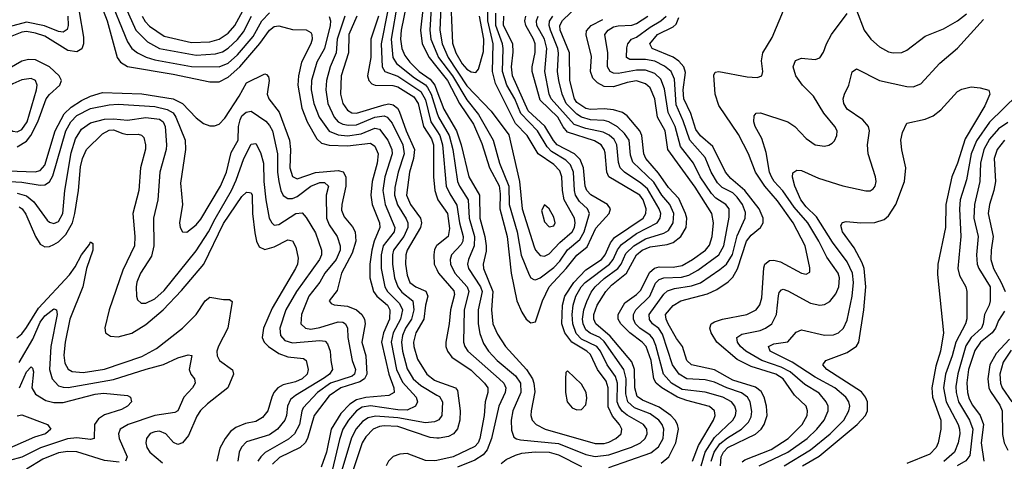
# Model space of a CAD drawing. Header units: inches. Extents: x 990535 to 1117859, y 769386 to 892122.
# Tile 452 of 656: x 1058180 to 1062475, y 813670 to 815595. Entities that reach past the tile are written whole.
import ezdxf

# ---------------------------------------------------------------- set-up
doc = ezdxf.new("R2010")
doc.units = ezdxf.units.IN
doc.header["$MEASUREMENT"] = 0
doc.layers.add('B0851', color=7, linetype='Continuous')
doc.layers.add('B0861', color=7, linetype='Continuous')

msp = doc.modelspace()

# ---------------------------------------------------------------- linework, layer by layer
at = {"layer": 'B0851', "color": 5}
for points, elevation in [([(1060000, 815806.5), (1059988.8, 815770), (1059976.2, 815670), (1059969.6, 815550), (1059974.1, 815510), (1060000, 815448.3)], 2940), ([(1058485.5, 815790), (1058561.4, 815590), (1058605.5, 815430), (1058619.6, 815410), (1058650.9, 815390.9), (1058850, 815358), (1059010, 815324.2), (1059050, 815324.2), (1059090, 815345), (1059141.1, 815390), (1059228.4, 815491.6), (1059269.9, 815550), (1059290, 815564.9), (1059310, 815568.8), (1059370, 815552.1), (1059430, 815551.3), (1059450, 815539), (1059454.9, 815530), (1059455.7, 815510), (1059450.1, 815490), (1059409.4, 815410), (1059396.4, 815350), (1059393.2, 815310), (1059410.9, 815210), (1059434.1, 815150), (1059475.8, 815075.8), (1059497.2, 815057.2), (1059530, 815048.3), (1059610, 815045.9), (1059710, 815057), (1059730, 815044.5), (1059743.6, 815010), (1059739.6, 814970), (1059717.9, 814890), (1059712.2, 814830), (1059717.1, 814790), (1059749.8, 814710), (1059751.2, 814690), (1059726, 814630), (1059715.7, 814590), (1059707.6, 814530), (1059707.1, 814470), (1059723.7, 814410), (1059737.6, 814390), (1059784, 814350), (1059794.5, 814330), (1059793.8, 814290), (1059767.3, 814230), (1059758.1, 814190), (1059790.2, 814050), (1059812.3, 813990), (1059813.8, 813970), (1059790, 813956.4), (1059690, 813948.4), (1059650, 813938.5), (1059620.4, 813919.6), (1059581.1, 813878.9), (1059538.7, 813810), (1059518.9, 813710), (1059495.6, 813644.4)], 2720), ([(1059952.6, 815770), (1059929.2, 815550), (1059935.6, 815490), (1059966.2, 815430), (1060000, 815387.9)], 2920), ([(1058564.9, 815710), (1058650, 815498.3), (1058670, 815470.1), (1058693.9, 815450), (1058731.6, 815431.6), (1058770, 815419.8), (1058930, 815391.8), (1059050, 815389.8), (1059090, 815405.9), (1059130, 815442.2), (1059198.4, 815521.6), (1059237.2, 815590), (1059270, 815625.4)], 2740), ([(1058615.7, 815710), (1058687.2, 815550), (1058738.2, 815498.2), (1058790, 815469.8), (1058950, 815441), (1059034.3, 815445.7), (1059064.5, 815455.5), (1059090, 815471), (1059130, 815509.4), (1059157.1, 815542.9), (1059191.7, 815610)], 2760), ([(1058714.2, 815610), (1058727, 815587), (1058746.5, 815566.5), (1058810, 815522.9), (1058930, 815495.3), (1059010, 815498.7), (1059050, 815510.1), (1059090, 815537.1), (1059118.1, 815570), (1059161.7, 815650)], 2780), ([(1059828.5, 815670), (1059800, 815510), (1059807.6, 815430), (1059824.2, 815404.2), (1059902.4, 815342.4), (1059950, 815311.9), (1059959.7, 815299.7), (1059974.8, 815270), (1060000, 815190.1)], 2860), ([(1059869.2, 815670), (1059844.4, 815550), (1059841.3, 815510), (1059846.7, 815470), (1059859.5, 815439.5), (1059882.5, 815410), (1059922.9, 815370), (1059970, 815336.2), (1059990.4, 815310), (1060000, 815284.6)], 2880), ([(1058389.8, 815610.2), (1058391.9, 815570), (1058387.1, 815552.9), (1058370, 815541.3), (1058350, 815544.1), (1058288.3, 815568.3), (1058210, 815584.8), (1058090, 815552.5)], 2660), ([(1058440.5, 815630), (1058458.8, 815518.8), (1058459.4, 815490), (1058451.5, 815468.5), (1058430, 815454.7), (1058390, 815460.6), (1058290, 815523.4), (1058250, 815536.9), (1058210, 815543.4), (1058190, 815540.7), (1058110, 815508.9)], 2680), ([(1059529.6, 815609.6), (1059535.9, 815590), (1059534.3, 815570), (1059510.3, 815470), (1059476.7, 815410), (1059453.7, 815330), (1059451, 815290), (1059462.7, 815230), (1059486.6, 815170), (1059530, 815109.7), (1059570, 815093.3), (1059610, 815089), (1059670, 815097.8), (1059730, 815122.6), (1059750, 815118.4), (1059785.8, 815070), (1059804, 815030), (1059804.6, 815010), (1059773.2, 814910), (1059763.9, 814850), (1059775.1, 814790), (1059816, 814690), (1059813.9, 814670), (1059765.8, 814610), (1059756.4, 814570), (1059756.6, 814510), (1059772.6, 814430), (1059784.3, 814410), (1059837.4, 814357.4), (1059849.8, 814330), (1059841.6, 814290), (1059808.8, 814230), (1059800.5, 814190), (1059824, 814070), (1059850, 814015.6), (1059909.6, 813950), (1059915.1, 813930), (1059906, 813910), (1059870, 813893.3), (1059830, 813894.5), (1059710, 813912.4), (1059674.3, 813905.7), (1059648.8, 813890), (1059613.9, 813850), (1059589.8, 813810), (1059574.8, 813765.2), (1059542.8, 813630)], 2740), ([(1059597.9, 815610), (1059565.6, 815510), (1059561, 815450), (1059534.8, 815390), (1059518.7, 815330), (1059516.3, 815290), (1059523.9, 815230), (1059551.9, 815170), (1059569.6, 815149.6), (1059590, 815139.3), (1059615.1, 815135.1), (1059650, 815137.5), (1059730, 815170.7), (1059770, 815175.9), (1059783, 815170), (1059804.5, 815144.5), (1059850.9, 815050), (1059857.4, 815010), (1059830.8, 814930), (1059817, 814863), (1059815.6, 814830), (1059828.8, 814788.8), (1059866.7, 814726.7), (1059873.1, 814710), (1059873.3, 814690), (1059855.7, 814650), (1059811.2, 814590), (1059806.2, 814570), (1059806.3, 814530), (1059815.7, 814470), (1059829.2, 814430), (1059847.1, 814407.1), (1059894.5, 814370), (1059900, 814330), (1059889.8, 814290), (1059863.5, 814250), (1059850, 814219), (1059845.4, 814190), (1059849.4, 814150), (1059870, 814072.9), (1059896.1, 814030), (1059930, 814000.7), (1060000, 813958.9)], 2760), ([(1059650.9, 815610), (1059616.3, 815530), (1059614.2, 815450), (1059581.8, 815350), (1059579.3, 815270), (1059589.4, 815230), (1059610, 815200.8), (1059629.6, 815189.6), (1059650, 815187.6), (1059770, 815223.6), (1059790, 815228.1), (1059810, 815224.6), (1059828.3, 815210), (1059836, 815196), (1059865.5, 815110), (1059901.9, 815030), (1059898.1, 814990), (1059880.8, 814930), (1059867.7, 814830), (1059885.1, 814790), (1059928.5, 814730), (1059933.2, 814710), (1059928.3, 814690), (1059869.8, 814590), (1059864.4, 814570), (1059863.6, 814530), (1059870, 814481.5), (1059882.6, 814450), (1059908.4, 814430), (1059951.3, 814411.3), (1059961, 814390), (1059950.3, 814350), (1059942.8, 814290), (1059908.8, 814230), (1059898.2, 814190), (1059898.8, 814170), (1059914.8, 814114.8), (1059955.5, 814050), (1059990, 814023.7), (1060000, 814020)], 2780), ([(1059744.8, 815610), (1059712.4, 815510), (1059712.1, 815430), (1059697.9, 815350), (1059703.1, 815330), (1059716.2, 815316.2), (1059730.4, 815310.4), (1059808.5, 815308.5), (1059830, 815302.6), (1059898.8, 815258.8), (1059917.8, 815230), (1059941.3, 815130), (1059976.2, 815076.2), (1059984.7, 815050), (1059984.9, 814910), (1059990.9, 814850), (1060000, 814823.2)], 2820), ([(1059784.2, 815630), (1059756.3, 815490), (1059760.7, 815390), (1059772.6, 815370), (1059830, 815348.4), (1059930, 815281.9), (1059950, 815246.4), (1059974.3, 815150), (1060000, 815110.5)], 2840), ([(1058170, 815040.5), (1058210, 815066), (1058229.2, 815090), (1058260.3, 815150), (1058296.3, 815250), (1058310.5, 815269.5), (1058356.1, 815310), (1058362.8, 815330), (1058352.5, 815350), (1058310, 815389.4), (1058250, 815419.5), (1058218.4, 815421.6), (1058190, 815414.9), (1058059.8, 815340.2)], 2720), ([(1058130, 814936.5), (1058248.3, 814931.7), (1058270, 814937.4), (1058290, 814961.1), (1058334.8, 815110), (1058374.6, 815185.4), (1058405.5, 815214.5), (1058450, 815242.2), (1058490, 815262.1), (1058542.2, 815277.8), (1058712.5, 815272.5), (1058850, 815250.8), (1058890.1, 815230.1), (1058950, 815166.7), (1058982.1, 815142.1), (1059010, 815132.2), (1059030, 815131.9), (1059050, 815140.1), (1059074.5, 815165.5), (1059138, 815262), (1059170, 815319.8), (1059250, 815358.7), (1059256.3, 815356.3), (1059266.3, 815346.3), (1059269.1, 815330), (1059260.1, 815270), (1059266.6, 815250), (1059311.8, 815191.8), (1059356.6, 815070), (1059361.3, 815030), (1059358.7, 814950), (1059370, 814911.1), (1059390, 814901.3), (1059470.5, 814929.5), (1059570, 814937.9), (1059591.9, 814931.9), (1059603, 814910), (1059603.5, 814870), (1059585.1, 814790), (1059584.6, 814764.6), (1059595.7, 814735.7), (1059631.7, 814691.7), (1059643, 814670), (1059647.2, 814630), (1059630, 814577.1), (1059584.4, 814490), (1059565, 814415), (1059530.4, 814370), (1059538.4, 814358.4), (1059552.6, 814352.6), (1059610, 814345.9), (1059649.4, 814330), (1059672.7, 814310), (1059684.1, 814290), (1059686.9, 814270), (1059672.5, 814190), (1059689.5, 814130), (1059694.9, 814050), (1059683.9, 814030), (1059663.2, 814016.8), (1059580.6, 813990), (1059530, 813955.3), (1059465.3, 813870), (1059435.6, 813770), (1059425.6, 813750), (1059403.1, 813730), (1059313.9, 813686.1), (1059282.8, 813657.2)], 2680), ([(1058110, 814890.6), (1058190, 814887.5), (1058270, 814873.8), (1058290, 814874.8), (1058310, 814887.8), (1058325.4, 814914.6), (1058381.1, 815110), (1058403.6, 815150), (1058430, 815177), (1058490, 815208.3), (1058570, 815224.1), (1058610, 815226.9), (1058770, 815216.7), (1058824, 815204), (1058849.3, 815189.3), (1058861.2, 815170), (1058901.5, 815070), (1058903.6, 815030), (1058882.2, 814882.2), (1058890.1, 814790), (1058878, 814710), (1058880.2, 814690), (1058890, 814670.4), (1058910, 814669.2), (1058950, 814700.7), (1058970, 814725), (1059056.2, 814870), (1059083, 814930), (1059103.5, 815016.5), (1059132.9, 815070), (1059135.1, 815130), (1059141.7, 815158.3), (1059150, 815175.8), (1059168.4, 815191.6), (1059190, 815196), (1059253.4, 815153.4), (1059270, 815134.5), (1059282.8, 815110), (1059305.1, 815010), (1059305.1, 814930), (1059310.8, 814890), (1059318.7, 814850), (1059328.9, 814828.9), (1059350, 814815.1), (1059370, 814815.2), (1059390, 814825.1), (1059450, 814869.8), (1059490, 814885.4), (1059510, 814885.1), (1059526.7, 814870), (1059516.5, 814830), (1059518.6, 814730), (1059530, 814700.8), (1059565.1, 814650), (1059578.4, 814610), (1059578.1, 814590), (1059561.4, 814550), (1059511.2, 814490), (1059489.3, 814450.7), (1059441.8, 814390), (1059410.1, 814310), (1059407.3, 814270), (1059427.2, 814250), (1059450, 814246.7), (1059490, 814253.3), (1059570, 814278.1), (1059590, 814276.5), (1059600.9, 814270), (1059610.5, 814250), (1059611.1, 814210), (1059630.1, 814110), (1059644.8, 814070), (1059641.1, 814050), (1059630, 814040.9), (1059535.3, 814010), (1059479.9, 813970), (1059417.4, 813902.6), (1059410.8, 813889.2), (1059400.3, 813830), (1059378.7, 813790), (1059352.7, 813767.3), (1059251.7, 813708.3), (1059231.5, 813690), (1059219.7, 813670)], 2660), ([(1058170, 814838.9), (1058210, 814827.8), (1058241.6, 814801.6), (1058300.9, 814720.9), (1058310, 814712.4), (1058330, 814706.4), (1058350, 814715.8), (1058369.1, 814750), (1058377, 814850), (1058404.7, 815015.3), (1058423.9, 815076.1), (1058450, 815118.1), (1058490, 815145.1), (1058550, 815160.8), (1058590, 815163.2), (1058650, 815157.5), (1058730, 815168.1), (1058790, 815161.1), (1058806.3, 815150), (1058815.4, 815130), (1058821.3, 815050), (1058819.9, 815030), (1058791.9, 814930), (1058783.1, 814810), (1058764.4, 814730), (1058765.8, 814610), (1058755.4, 814564.6), (1058707.7, 814490), (1058691.6, 814451.6), (1058687.9, 814430), (1058689.6, 814389.6), (1058694.4, 814374.4), (1058710, 814359.7), (1058730, 814359.2), (1058770, 814378.1), (1058810, 814415.1), (1058950, 814587.3), (1059004.6, 814670), (1059032.7, 814727.3), (1059104.6, 814850), (1059124.9, 814895.1), (1059157.8, 814990), (1059190, 815052.6), (1059210, 815056.1), (1059230, 815016.8), (1059243.7, 814970), (1059245.3, 814890), (1059253.4, 814810), (1059269.2, 814730), (1059280.2, 814710), (1059290, 814699.7), (1059310, 814702.1), (1059385.1, 814750), (1059412.8, 814752.8), (1059430, 814732.7), (1059470, 814665.4), (1059496.8, 814590), (1059497.2, 814570), (1059487.5, 814550), (1059387.8, 814410), (1059341.8, 814330), (1059315.1, 814250), (1059318, 814218), (1059337.2, 814197.2), (1059370, 814187.2), (1059490, 814196), (1059513.1, 814193.1), (1059522.6, 814182.6), (1059535, 814150), (1059536.8, 814110), (1059544.8, 814070), (1059531, 814050), (1059510, 814034.6), (1059382.8, 813957.2), (1059361.2, 813938.8), (1059348.9, 813911.1), (1059344, 813870), (1059337, 813850), (1059305.2, 813810), (1059270, 813785.8), (1059170, 813755), (1059147.9, 813732.1), (1059137.7, 813710), (1059132.4, 813670)], 2640), ([(1058178.8, 814778.8), (1058190.6, 814770.6), (1058207.8, 814747.8), (1058250.1, 814650.1), (1058270, 814616.3), (1058290, 814604.6), (1058310, 814606), (1058330, 814614.5), (1058350, 814627.4), (1058381.4, 814658.6), (1058410.2, 814710), (1058421, 814750), (1058436.4, 814850), (1058445.6, 814954.4), (1058454.3, 814990), (1058471.7, 815030), (1058542.1, 815097.9), (1058570, 815113.7), (1058590, 815115.3), (1058630, 815098.7), (1058650, 815095.4), (1058696.8, 815096.8), (1058712.3, 815092.3), (1058721.2, 815081.2), (1058729.6, 815050), (1058729, 815031), (1058707.9, 814950), (1058699.6, 814850), (1058674, 814750), (1058682.6, 814650), (1058681, 814610), (1058630, 814503.1), (1058570.6, 814330), (1058552, 814252), (1058555.2, 814230), (1058576, 814216), (1058610, 814212.2), (1058670, 814229), (1058730, 814266.6), (1058806.5, 814330), (1058885.7, 814414.3), (1058984, 814530), (1059070, 814707), (1059150, 814825.1), (1059170, 814843.7), (1059182.3, 814842.3), (1059190, 814840.2), (1059193.8, 814830), (1059195.8, 814750), (1059206.5, 814666.5), (1059212.9, 814630), (1059224.8, 814604.8), (1059250, 814593.4), (1059290, 814605.7), (1059350, 814635.3), (1059370, 814630.9), (1059384.2, 814604.2), (1059395.5, 814555.5), (1059391.7, 814530), (1059382.8, 814510), (1059282.2, 814337.8), (1059243.2, 814250), (1059238.4, 814210), (1059246.7, 814190), (1059266.2, 814170), (1059310, 814139.6), (1059350, 814125.6), (1059418.7, 814118.7), (1059429.6, 814109.6), (1059438, 814070), (1059434, 814050), (1059412.8, 814030), (1059382.9, 814017.1), (1059330, 814003.6), (1059306, 813990), (1059289.3, 813970), (1059280.1, 813950), (1059263.4, 813890), (1059239.5, 813860.5), (1059210, 813843.3), (1059165.6, 813834.4), (1059123, 813817), (1059100.5, 813799.5), (1059077, 813770), (1059053.2, 813726.8), (1059039.6, 813670)], 2620), ([(1058168.6, 814208.6), (1058190, 814225.5), (1058210, 814252.7), (1058261.9, 814338.1), (1058397.4, 814482.6), (1058422.4, 814517.6), (1058450, 814570.7), (1058485.1, 814614.9), (1058490, 814627.4), (1058499, 814619), (1058499.6, 814590), (1058471.6, 814510), (1058456.3, 814430), (1058399.5, 814290), (1058378.3, 814190), (1058373.4, 814133.4), (1058377.3, 814097.3), (1058392.1, 814072.1), (1058410, 814060.9), (1058456.7, 814056.7), (1058550, 814071.7), (1058713.1, 814126.9), (1058777.6, 814162.4), (1058890, 814251), (1058950.4, 814310), (1058990, 814370.1), (1059010, 814386.2), (1059070, 814375), (1059095.3, 814375.3), (1059107.2, 814367.2), (1059088.4, 814250), (1059047.3, 814172.7), (1059040.3, 814150), (1059041.7, 814130), (1059052.1, 814110), (1059108.3, 814068.3), (1059113.2, 814050), (1059088.4, 813990), (1058999.1, 813920.9), (1058968.4, 813891.6), (1058952.8, 813867.2), (1058917.1, 813782.9), (1058890, 813749.9), (1058870, 813743.2), (1058851.6, 813751.6), (1058817.5, 813790), (1058790, 813801.1), (1058770, 813799.2), (1058750, 813790.9), (1058733, 813770), (1058730.1, 813750), (1058735.1, 813730), (1058748.4, 813710), (1058804, 813664)], 2580), ([(1060000, 814611.1), (1059998.6, 814610), (1059990, 814593.8), (1059986, 814570), (1059988.7, 814530), (1060000, 814505.9)], 2820), ([(1058178.7, 814101.3), (1058237.9, 814202.1), (1058270, 814276), (1058290, 814304.6), (1058330, 814335), (1058340.8, 814330), (1058343.9, 814310), (1058316.5, 814170), (1058310.4, 814070.4), (1058322.8, 814030), (1058350, 813999.1), (1058370, 813992.7), (1058392.2, 813992.2), (1058590, 814026.6), (1058732.3, 814072.3), (1058808.3, 814091.7), (1058870, 814121), (1058914.7, 814134.7), (1058931, 814131), (1058919, 814070), (1058926.2, 814050), (1058942.8, 814030), (1058945.4, 814010), (1058933.5, 813990), (1058896.6, 813950), (1058870.1, 813890), (1058857.7, 813882.3), (1058770, 813869.3), (1058654.2, 813830), (1058618.3, 813810), (1058610.8, 813789.2), (1058614.4, 813770), (1058649.4, 813690), (1058642.6, 813670)], 2560), ([(1058179.6, 813990), (1058210, 814059.8), (1058230, 814081.8), (1058236.8, 814076.8), (1058240.4, 814060.4), (1058234, 813990), (1058250, 813962.9), (1058295.1, 813935.1), (1058330, 813926.8), (1058370, 813926.2), (1058510, 813962.4), (1058546.5, 813966.5), (1058650, 813956.5), (1058663.8, 813950), (1058668.7, 813930), (1058650.2, 813910), (1058624.4, 813895.6), (1058550, 813872.1), (1058524.3, 813855.7), (1058506.9, 813830), (1058505.3, 813770), (1058490, 813765.2), (1058430, 813772.2), (1058388.3, 813768.3), (1058271, 813729), (1058190, 813688.7), (1058080.6, 813659.4)], 2540), ([(1058170, 813869), (1058190, 813872.1), (1058301.3, 813830), (1058315.9, 813810), (1058293.5, 813790), (1058244.8, 813775.2), (1058110, 813715.8)], 2520), ([(1060000, 813847), (1059990, 813841.7), (1059950, 813837.3), (1059830, 813859.3), (1059732.5, 813867.5), (1059700.1, 813859.9), (1059675.9, 813844.1), (1059648.2, 813811.8), (1059628, 813772), (1059577.3, 813602.7)], 2760), ([(1060000, 813771.5), (1059970, 813774.4), (1059830, 813821.5), (1059770, 813825), (1059750, 813822.3), (1059722.1, 813810), (1059690, 813776.7), (1059674.4, 813750), (1059621, 813590)], 2780), ([(1058613.6, 813666.4), (1058550, 813674.3), (1058430, 813711.4), (1058390, 813712.3), (1058350, 813706.8), (1058280.7, 813679.3), (1058210, 813636.2)], 2560), ([(1060000, 813673.8), (1059990, 813671.6), (1059950, 813673), (1059870, 813704.1), (1059838.4, 813701.6), (1059810, 813690.8), (1059789.2, 813670.8), (1059778.8, 813650)], 2820)]:
    msp.add_lwpolyline(points, dxfattribs=dict(at, elevation=elevation))
at = {"layer": 'B0851', "color": 5, "elevation": 2740}
msp.add_lwpolyline([(1058230, 815338.5), (1058190, 815333), (1058150, 815315.4), (1058110.1, 815290), (1058070, 815254.1), (1058046.2, 815210), (1058043, 815190), (1058050.8, 815170), (1058150, 815108.9), (1058170, 815105.8), (1058190, 815115.9), (1058213.3, 815150), (1058254.1, 815290), (1058256.7, 815310), (1058250, 815329.7)], close=True, dxfattribs=at)
at = {"layer": 'B0861', "color": 5}
for points, elevation in [([(1060022.2, 815750), (1060012.9, 815550), (1060023.1, 815490), (1060048.8, 815430), (1060130, 815307.3), (1060236, 815196), (1060313.2, 815093.2), (1060360.2, 814890), (1060371.3, 814770), (1060424.4, 814604.4), (1060430.1, 814590), (1060450, 814567.3), (1060470, 814564.1), (1060490, 814573.8), (1060536.6, 814623.4), (1060589.9, 814670), (1060599.8, 814690), (1060603.2, 814710), (1060600.3, 814730), (1060555, 814810), (1060547.3, 814850), (1060544.7, 814910), (1060535.9, 814935.9), (1060510, 814963.7), (1060442.4, 815010), (1060393.1, 815090), (1060343.1, 815143.1), (1060256.3, 815316.3), (1060242.2, 815370), (1060245.9, 815490), (1060222.5, 815590), (1060222.6, 815630)], 2960), ([(1060058.3, 815730), (1060067.9, 815492.1), (1060082.2, 815450), (1060110, 815402.4), (1060130, 815380.1), (1060150, 815367.5), (1060170, 815364.8), (1060180.8, 815379.2), (1060203.6, 815456.4), (1060204.4, 815510), (1060185.5, 815610)], 2980), ([(1060977.8, 813662.2), (1061011.8, 813690), (1061042.8, 813750), (1061053.5, 813810), (1061049.9, 813830), (1061039, 813850), (1061019.7, 813870), (1060970, 813906), (1060896, 813936), (1060873.3, 813953.3), (1060862.6, 813990), (1060861.9, 814070), (1060850, 814104.4), (1060755.2, 814215.2), (1060693.4, 814270), (1060685.1, 814290), (1060685, 814310), (1060699.4, 814350), (1060736.1, 814410), (1060761.5, 814438.5), (1060827, 814490), (1060870.5, 814570), (1060895, 814590), (1060930, 814605.4), (1061004.5, 814615.5), (1061030, 814623.8), (1061064.5, 814650), (1061086.6, 814690), (1061089.4, 814730), (1061084.9, 814750), (1061055, 814815), (1061010, 814863), (1060966.2, 814926.2), (1060911.2, 814990), (1060902.3, 815010), (1060894.4, 815090), (1060884.4, 815110), (1060830, 815176.4), (1060810, 815190.7), (1060770, 815201.9), (1060730, 815206.2), (1060670, 815203.9), (1060650, 815207.9), (1060610, 815234.4), (1060600.6, 815250), (1060579.6, 815330), (1060578.5, 815450), (1060538.3, 815550), (1060536.7, 815570), (1060547.9, 815592.1), (1060649.1, 815690.9)], 2820), ([(1061331.7, 813668.3), (1061343.5, 813676.5), (1061457.8, 813722.2), (1061531.6, 813770), (1061593, 813830), (1061615.2, 813870), (1061616.6, 813890), (1061609.9, 813910), (1061559.1, 813959.1), (1061509.9, 814030), (1061478, 814050), (1061370, 814083.1), (1061310, 814113.7), (1061220.6, 814190), (1061196.4, 814230), (1061189.9, 814250.1), (1061196, 814270), (1061210, 814278.7), (1061246.3, 814290), (1061351.3, 814310), (1061393, 814330), (1061408.2, 814351.8), (1061417, 814383), (1061425.9, 814514.1), (1061430.6, 814530), (1061450, 814545.9), (1061470, 814547), (1061499.1, 814539.1), (1061590, 814490.2), (1061610, 814486), (1061625.8, 814494.2), (1061626, 814514), (1061605.8, 814610), (1061554.3, 814710), (1061484.9, 814804.9), (1061430, 814869.3), (1061390.2, 814930), (1061359, 815010), (1061315.2, 815095.2), (1061230, 815220.4), (1061214.3, 815270), (1061207.2, 815352.8), (1061213.3, 815366.7), (1061230, 815369.2), (1061353.5, 815346.5), (1061396.4, 815343.6), (1061417.6, 815350), (1061420.8, 815370), (1061415.5, 815415.5), (1061422.2, 815450), (1061462.3, 815517.7), (1061541.6, 815710)], 2680), ([(1061830, 815637.4), (1061863.2, 815550), (1061892.1, 815510), (1061930, 815476.5), (1061970, 815455.6), (1061990, 815450.2), (1062027.4, 815452.6), (1062050, 815462.2), (1062130, 815523), (1062210, 815555.8), (1062270, 815590.6), (1062310, 815621.1)], 2660), ([(1060000, 815448.3), (1060007.7, 815430), (1060068, 815350), (1060130, 815245.9), (1060181.2, 815181.2), (1060245.6, 815070), (1060273.2, 814970), (1060313.5, 814870), (1060315.2, 814790), (1060349.8, 814670), (1060368.1, 814568.1), (1060402.5, 814482.5), (1060410, 814470.2), (1060423, 814463), (1060430, 814460.9), (1060450, 814470.1), (1060510, 814514.8), (1060536.8, 814543.2), (1060570, 814591.4), (1060622.9, 814637.1), (1060641.9, 814670), (1060666.2, 814750), (1060656.4, 814770), (1060622.2, 814802.2), (1060605.2, 814830), (1060600.2, 814850), (1060596, 814930), (1060582.4, 814962.4), (1060562.7, 814982.7), (1060500.5, 815020.5), (1060480.9, 815040.9), (1060439, 815110), (1060365.8, 815185.8), (1060340.1, 815250), (1060305.4, 815310), (1060285.7, 815370), (1060288.9, 815470), (1060285.7, 815490), (1060256.6, 815570), (1060257, 815623)], 2940), ([(1060000, 815190.1), (1060006.4, 815170), (1060053.9, 815090), (1060069.4, 815030), (1060090.5, 814890.5), (1060098.3, 814870), (1060135.7, 814810), (1060141, 814730), (1060163.5, 814650), (1060162.8, 814610), (1060137.5, 814550), (1060134, 814530), (1060137.4, 814510), (1060190.8, 814430), (1060197.1, 814410), (1060179.8, 814330), (1060180.2, 814270), (1060187.4, 814227.4), (1060203.4, 814183.4), (1060225.4, 814150), (1060263.1, 814110), (1060342.8, 814042.8), (1060364.8, 814010), (1060366.1, 813970), (1060331.9, 813890), (1060323.8, 813850), (1060325.3, 813805.3), (1060336, 813776), (1060347.5, 813767.5), (1060364.2, 813764.2), (1060530, 813747.6), (1060650, 813699.3), (1060690.3, 813690.3), (1060750, 813697.6), (1060849, 813731), (1060887.4, 813750), (1060908.4, 813770), (1060917.3, 813790), (1060915.2, 813810), (1060900.7, 813830), (1060830, 813871.3), (1060808.7, 813888.7), (1060793.1, 813910), (1060786.9, 813930), (1060787.3, 814010), (1060779.4, 814039.4), (1060742.6, 814090), (1060713, 814150), (1060697.5, 814170), (1060630, 814203.2), (1060607.6, 814227.6), (1060592.6, 814270), (1060590.2, 814310), (1060594.5, 814350), (1060605.8, 814390), (1060628.9, 814430), (1060646.4, 814450), (1060752.6, 814530), (1060768.8, 814550), (1060787.5, 814592.5), (1060804.7, 814615.3), (1060870, 814662.9), (1060960.1, 814710), (1060973.6, 814730), (1060976.7, 814750), (1060969.6, 814770), (1060918.4, 814858.4), (1060890, 814883), (1060818.1, 814930), (1060799.9, 814950), (1060792.3, 814972.3), (1060785.2, 815050), (1060772.6, 815072.6), (1060751.5, 815091.5), (1060725.4, 815105.4), (1060650, 815121.1), (1060599, 815139), (1060498.6, 815250), (1060489.2, 815270), (1060470.2, 815370), (1060479.1, 815470), (1060468.8, 815510), (1060435.9, 815570), (1060433.7, 815590), (1060441.4, 815610)], 2860), ([(1060000, 815387.9), (1060046.4, 815330), (1060098.2, 815230), (1060159.4, 815139.4), (1060195.4, 815055.4), (1060229.5, 814949.5), (1060271.2, 814871.2), (1060276.5, 814836.5), (1060274.7, 814770), (1060306, 814650), (1060324.1, 814490), (1060348.5, 814370), (1060370, 814320.2), (1060390, 814290.2), (1060410, 814273.8), (1060430, 814278.3), (1060461.3, 814370), (1060489, 814431), (1060563.7, 814510), (1060610, 814568.6), (1060655.2, 814604.8), (1060693.6, 814686.4), (1060752, 814750), (1060756.6, 814770), (1060744.4, 814790), (1060671.5, 814831.5), (1060653.7, 814850), (1060646.1, 814870), (1060639.5, 814950), (1060625.4, 814985.4), (1060600.3, 815010), (1060524.1, 815050), (1060508, 815068), (1060470.4, 815130.4), (1060397.9, 815197.9), (1060329.8, 815350), (1060325.4, 815390), (1060333.3, 815453.3), (1060331.5, 815490), (1060290.2, 815570), (1060291.8, 815610)], 2920), ([(1060000, 815284.6), (1060030, 815205.5), (1060085.1, 815110), (1060106.2, 815050), (1060139.8, 814910), (1060185.3, 814830), (1060187.9, 814730), (1060209.1, 814650), (1060214.8, 814610), (1060214.4, 814585.6), (1060202.3, 814530), (1060203.3, 814510), (1060244.6, 814410), (1060238.6, 814330), (1060244.4, 814270), (1060265, 814225), (1060299.3, 814170), (1060390.6, 814070.6), (1060416.6, 814030), (1060423.4, 814010), (1060426.7, 813973.3), (1060411, 813890), (1060410.1, 813870), (1060416.2, 813850), (1060433.2, 813830), (1060472.3, 813810), (1060690, 813747.9), (1060730, 813747.7), (1060750, 813754.2), (1060780.9, 813770), (1060803.2, 813790), (1060806.4, 813810), (1060795.9, 813830), (1060766.2, 813866.2), (1060747.5, 813907.5), (1060747.2, 813990), (1060738.7, 814018.7), (1060701.1, 814070), (1060670, 814136), (1060654.5, 814150), (1060589.1, 814189.1), (1060557.6, 814230), (1060544.2, 814270), (1060547.5, 814350), (1060557.6, 814390), (1060597.8, 814450), (1060650, 814504.3), (1060718.6, 814550), (1060734.3, 814570), (1060757.3, 814622.7), (1060774.4, 814645.6), (1060899.4, 814730), (1060911.2, 814750), (1060912.3, 814770), (1060899.3, 814810), (1060885.6, 814830), (1060749.6, 814910), (1060740.5, 814930), (1060734.1, 815014.1), (1060729.6, 815030), (1060716.3, 815050), (1060687.3, 815067.3), (1060570, 815104.5), (1060550, 815128.1), (1060526.9, 815170), (1060450, 815244.3), (1060414.9, 815370), (1060414.9, 815390), (1060428.3, 815451.7), (1060428.3, 815490), (1060421.8, 815510), (1060387.2, 815570), (1060384, 815590), (1060388, 815610)], 2880), ([(1060750, 813642.4), (1060932.7, 813707.3), (1060966.2, 813733.8), (1060986.5, 813770), (1060989.3, 813810), (1060982.1, 813830), (1060968, 813850), (1060930, 813876.8), (1060862.5, 813902.5), (1060832.6, 813930), (1060824.5, 813964.5), (1060825.4, 814030), (1060814.6, 814070), (1060730, 814192.1), (1060710, 814210.2), (1060668.3, 814228.3), (1060650, 814242.7), (1060637.6, 814270), (1060635.1, 814290), (1060640.9, 814330), (1060653.8, 814366.2), (1060672.7, 814407.3), (1060689.9, 814430), (1060730, 814467.4), (1060789.1, 814510.9), (1060803.1, 814530), (1060824.4, 814575.6), (1060858.6, 814610), (1060910, 814639.8), (1060990, 814664), (1061010, 814676.7), (1061030.9, 814710), (1061033.8, 814750), (1061016.6, 814790), (1060980.9, 814830), (1060946.6, 814886.6), (1060854.8, 814974.8), (1060844.1, 815004.1), (1060838.1, 815070), (1060818.9, 815098.9), (1060787.5, 815127.5), (1060750, 815149.9), (1060730, 815155.5), (1060670, 815158.7), (1060630, 815169.7), (1060610, 815182.7), (1060563.9, 815230), (1060546.6, 815270), (1060531.5, 815330), (1060526.7, 815370), (1060530.7, 815449.3), (1060527.6, 815470), (1060495, 815550), (1060489.4, 815570), (1060490.7, 815589.3), (1060505, 815610)], 2840), ([(1061114.9, 813670), (1061141.3, 813738.7), (1061205.9, 813850), (1061213, 813870), (1061210.5, 813890), (1061189.6, 813909.6), (1061090, 813934.5), (1061050, 813949.1), (1060980.3, 813990), (1060955.7, 814010), (1060945.7, 814030), (1060934.4, 814110), (1060912.5, 814170), (1060895.4, 814190), (1060840.8, 814230), (1060802, 814270), (1060791.1, 814290), (1060790.5, 814310), (1060819, 814361), (1060870, 814397.2), (1060890, 814416.7), (1060927.6, 814492.4), (1060948.4, 814511.6), (1060970, 814517.5), (1061030, 814516.2), (1061070, 814524.3), (1061115.3, 814550), (1061171.1, 814590), (1061188.2, 814611.8), (1061200.4, 814650), (1061206.9, 814710), (1061199.6, 814750), (1061125.8, 814865.8), (1061007.8, 815030), (1060995.2, 815110), (1060962.8, 815170), (1060950.8, 815250.8), (1060930, 815297.6), (1060910, 815315.5), (1060870, 815328), (1060830, 815322), (1060770, 815303), (1060730, 815304.5), (1060700.1, 815320.1), (1060680.6, 815340.6), (1060670.5, 815370), (1060674.4, 815434.4), (1060650.8, 815529.2), (1060653.1, 815546.9), (1060672.7, 815570), (1060724.2, 815595.8)], 2780), ([(1061152.9, 813650), (1061170, 813710), (1061210, 813774.4), (1061290.7, 813850), (1061302, 813870), (1061304.9, 813890), (1061299.5, 813910), (1061284.3, 813930), (1061247.4, 813950), (1061170, 813971), (1061070, 813982.8), (1061023.4, 814010), (1060989, 814050), (1060955.4, 814175.4), (1060943.9, 814203.9), (1060930, 814219.9), (1060885.8, 814250), (1060866.8, 814270), (1060857.6, 814290), (1060857.7, 814310), (1060867.5, 814330), (1060928.2, 814390), (1060953.9, 814446.1), (1060970, 814463.3), (1060990, 814470.3), (1061066.6, 814473.4), (1061098.3, 814481.7), (1061137.4, 814502.6), (1061229.9, 814570), (1061250.8, 814610), (1061274.6, 814734.6), (1061274, 814770), (1061259.6, 814790), (1061216.6, 814816.6), (1061197, 814837), (1061148.3, 814910), (1061119.1, 814970), (1061062, 815042), (1061039.6, 815130), (1061008.4, 815190), (1060993.1, 815293.1), (1060976, 815336), (1060950, 815360.4), (1060910, 815375.6), (1060870, 815374.8), (1060790, 815360.4), (1060770, 815362.2), (1060755, 815370), (1060744, 815390), (1060744.8, 815450), (1060732.7, 815530), (1060746.7, 815550), (1060770, 815564), (1060790, 815569.1), (1060850, 815571.2), (1060870, 815578.6), (1060920.3, 815610)], 2760), ([(1061196.4, 813670), (1061209.8, 813710), (1061234.1, 813745.9), (1061267.3, 813772.7), (1061328.6, 813810), (1061359.6, 813840.4), (1061370, 813864), (1061373.2, 813886.8), (1061365.9, 813930), (1061354, 813950), (1061328.1, 813968.1), (1061264.2, 813990), (1061210, 814014.7), (1061170, 814025.6), (1061090, 814029.6), (1061057, 814050), (1061027.7, 814090), (1060984.4, 814224.4), (1060968.6, 814248.6), (1060940.7, 814270), (1060927.7, 814287.7), (1060925.2, 814310), (1060990, 814399.2), (1061006.3, 814413.7), (1061036, 814424), (1061110, 814435.4), (1061150, 814448.5), (1061234.4, 814505.6), (1061262.9, 814530), (1061288.9, 814571.1), (1061310, 814653.2), (1061344.2, 814730), (1061346, 814754), (1061332.8, 814790), (1061310, 814822.2), (1061290, 814839.7), (1061244.3, 814864.3), (1061223.9, 814883.9), (1061195.7, 814930), (1061170, 814994.8), (1061102.6, 815070), (1061074.6, 815154.6), (1061043.9, 815223.9), (1061036.1, 815336.1), (1061021.9, 815370), (1060993.2, 815393.2), (1060950, 815414), (1060910, 815421), (1060841, 815421), (1060827.6, 815430), (1060827.9, 815472.1), (1060832.3, 815490), (1060848.3, 815510), (1060870, 815519.3), (1060930, 815562.7), (1060977.3, 815590), (1060999.9, 815610)], 2740), ([(1061237.1, 813650), (1061240.5, 813690), (1061249.9, 813710.1), (1061268.6, 813730), (1061390, 813787.8), (1061414.3, 813810), (1061427.9, 813830), (1061439.8, 813870), (1061437.4, 813910), (1061427.2, 813950), (1061414.2, 813974.2), (1061390, 813992.9), (1061290, 814024), (1061210, 814068.9), (1061109.9, 814090), (1061089.9, 814110), (1061071.1, 814170), (1061044.7, 814204.7), (1061008.7, 814270), (1060999.2, 814290), (1060997.3, 814310), (1061030.8, 814349.2), (1061063.2, 814370), (1061180.5, 814399.5), (1061220.8, 814419.2), (1061270, 814452), (1061290, 814473.3), (1061311, 814509), (1061350.3, 814629.7), (1061370, 814656.2), (1061410.9, 814690), (1061423.1, 814710), (1061423.5, 814730), (1061405.2, 814770), (1061343.1, 814850), (1061282.4, 814902.4), (1061258.7, 814930), (1061203.1, 815043.1), (1061149.4, 815089.4), (1061130, 815116.6), (1061106.9, 815186.9), (1061076.6, 815250), (1061074.7, 815290), (1061084.8, 815364.8), (1061076.9, 815390), (1061054.9, 815414.9), (1061030, 815432.2), (1060938.9, 815470), (1060929.4, 815490), (1060961.8, 815530), (1061030, 815563.7), (1061043.7, 815576.3), (1061055.5, 815604.5)], 2720), ([(1061405.3, 813650), (1061529.9, 813710), (1061615.5, 813770), (1061657.6, 813810), (1061689.1, 813850), (1061706.7, 813890), (1061706.1, 813910), (1061698.2, 813930), (1061667.4, 813967.4), (1061605, 814005), (1061540.3, 814060.3), (1061500.9, 814080.9), (1061416.7, 814110), (1061346.9, 814150), (1061324.2, 814170), (1061310.4, 814190), (1061307.7, 814210), (1061330, 814224.4), (1061410, 814240.8), (1061432.6, 814250), (1061460.9, 814270), (1061481.5, 814310), (1061490, 814390.8), (1061493.4, 814406.6), (1061502.9, 814417.1), (1061510, 814421), (1061530, 814413.8), (1061630, 814358.9), (1061670, 814350.1), (1061690, 814352.9), (1061713.6, 814366.4), (1061740.3, 814399.7), (1061753.3, 814430), (1061756.4, 814470), (1061750, 814490.5), (1061700.1, 814560.1), (1061665.9, 814630), (1061618.1, 814710), (1061557.8, 814777.8), (1061509.2, 814849.2), (1061470.7, 814890), (1061458.7, 814910), (1061451.3, 814930), (1061436.7, 815016.7), (1061417.1, 815077.1), (1061388.5, 815130), (1061382.3, 815150), (1061383.6, 815176.4), (1061392.5, 815187.5), (1061411, 815189), (1061530, 815150.5), (1061561.7, 815130), (1061610, 815077.1), (1061650, 815049.4), (1061690, 815043.9), (1061710, 815047.7), (1061723.5, 815056.5), (1061733.6, 815066.4), (1061744.2, 815090), (1061745.6, 815110), (1061736.2, 815130), (1061687.5, 815187.5), (1061642.3, 815262.3), (1061593.9, 815310), (1061565.2, 815350), (1061554.5, 815390), (1061563.3, 815416.7), (1061590, 815427.4), (1061650, 815422), (1061670, 815428.9), (1061686.1, 815453.9), (1061698.8, 815490), (1061720.4, 815530), (1061790, 815622)], 2660), ([(1061514.9, 813650), (1061630, 813719.4), (1061714.5, 813790), (1061775.3, 813850), (1061797.3, 813890), (1061800.6, 813910), (1061796.3, 813930), (1061783.4, 813950), (1061734.9, 813990), (1061650, 814036.5), (1061550, 814102.9), (1061453.7, 814150), (1061446.6, 814170), (1061470, 814181.8), (1061530, 814190.3), (1061567.3, 814232.7), (1061590, 814242.8), (1061690, 814220.4), (1061730, 814221.8), (1061751.6, 814230), (1061773.9, 814250), (1061790, 814285.7), (1061810.5, 814389.5), (1061816.3, 814450), (1061812.3, 814490), (1061790, 814539.1), (1061725.9, 814625.9), (1061655.2, 814735.2), (1061610, 814779.1), (1061587.9, 814810), (1061561.1, 814870), (1061550.9, 814909.1), (1061552.3, 814927.7), (1061570, 814939.6), (1061590, 814937.5), (1061664, 814904), (1061770, 814870.8), (1061870, 814849.2), (1061890, 814849), (1061902.2, 814857.8), (1061912.1, 814870), (1061916.1, 814890), (1061913.6, 814910), (1061880.6, 815010), (1061878.1, 815050), (1061886.1, 815110), (1061881.8, 815130), (1061858.2, 815158.2), (1061790, 815204.8), (1061774.4, 815230), (1061772.5, 815250), (1061777.7, 815270), (1061795.9, 815310), (1061811.8, 815368.2), (1061830, 815380.9), (1061930.5, 815330.5), (1062050, 815303.5), (1062077, 815303), (1062110, 815315.2), (1062193.9, 815406.1), (1062270, 815470.8), (1062383.3, 815596.7)], 2640), ([(1061594.4, 813650), (1061667.9, 813692.1), (1061832.4, 813830), (1061869.9, 813870), (1061877.4, 813890), (1061877.5, 813930), (1061869.9, 813950), (1061852.2, 813972.2), (1061700.3, 814070), (1061682.8, 814090), (1061696.2, 814110), (1061790, 814144.5), (1061830, 814171.8), (1061839.9, 814190), (1061861.3, 814330), (1061870.8, 814430), (1061863.2, 814510), (1061854.7, 814534.7), (1061820.2, 814600.2), (1061769.3, 814670), (1061762.2, 814697.8), (1061768.5, 814711.5), (1061784.9, 814715.1), (1061849.4, 814709.4), (1061910, 814710.6), (1061950, 814724.4), (1061970, 814739.8), (1062001.5, 814790), (1062039.3, 814890), (1062044.7, 814950), (1062027.5, 815027.5), (1062022.8, 815070), (1062030, 815103.8), (1062050, 815143.8), (1062130, 815162), (1062163.7, 815176.3), (1062197.5, 815202.5), (1062270, 815282.4), (1062290, 815293), (1062330, 815302.8), (1062370, 815298.8), (1062407.7, 815287.7), (1062411.9, 815270), (1062390, 815220.3), (1062303.7, 815076.3), (1062270, 814969.8), (1062245.2, 814910), (1062219, 814790), (1062218.2, 814690), (1062184.5, 814530), (1062184, 814484), (1062210.1, 814230.1), (1062196.8, 814150), (1062175.9, 814084.1), (1062158.8, 813990), (1062162, 813950), (1062197.6, 813850), (1062197.4, 813810), (1062185.5, 813750), (1062176.9, 813730), (1062150, 813701.3), (1062050, 813660.5)], 2620), ([(1062532.6, 815267.4), (1062410, 815148.9), (1062353.5, 815066.5), (1062330.3, 815010), (1062310, 814896.4), (1062282.8, 814810), (1062279.5, 814770), (1062284.8, 814650), (1062272.5, 814510), (1062279.5, 814479.5), (1062306.7, 814430), (1062310.6, 814410.6), (1062311.5, 814291.5), (1062305.5, 814270), (1062262.8, 814190), (1062246.9, 814130), (1062217.8, 814050), (1062210.1, 813990), (1062221.8, 813930), (1062273.4, 813830), (1062279, 813810), (1062280.9, 813790), (1062273.8, 813750), (1062257.6, 813710), (1062211.4, 813668.6)], 2640), ([(1062490, 815146.3), (1062450, 815119.4), (1062410, 815074.8), (1062385.3, 815030), (1062370.4, 814970.4), (1062368, 814890), (1062345.2, 814790), (1062342.3, 814730), (1062360.4, 814650), (1062353.1, 814570), (1062356.4, 814530), (1062363.5, 814510), (1062412.4, 814430), (1062413.6, 814370), (1062408.6, 814350), (1062388, 814310), (1062382.4, 814270), (1062374.7, 814250), (1062329.4, 814210), (1062306.7, 814173.3), (1062271.6, 814051.6), (1062263.4, 813996.6), (1062264.3, 813970), (1062274.2, 813930), (1062323.5, 813850), (1062337.1, 813810), (1062324.4, 813695.6), (1062307.3, 813672.7), (1062268.8, 813650)], 2660), ([(1060000, 815110.5), (1060013.4, 815090), (1060024, 815050), (1060040.9, 814870), (1060056.1, 814836.1), (1060087.3, 814787.3), (1060099.3, 814710), (1060114.3, 814650), (1060112.9, 814630), (1060105.3, 814614.7), (1060064.4, 814570), (1060057.8, 814550), (1060059.7, 814530), (1060077.7, 814490), (1060132.6, 814430), (1060139.6, 814410), (1060119.6, 814330), (1060115.8, 814190), (1060121.5, 814170), (1060135.5, 814150), (1060271.8, 814030), (1060291.8, 814010), (1060300.1, 813990), (1060297.8, 813970), (1060269.8, 813910.2), (1060238.8, 813770), (1060219.2, 813720.8), (1060201.8, 813698.2), (1060164.9, 813675.1), (1060090, 813645)], 2840), ([(1062475.3, 815070), (1062443.9, 815030), (1062430.4, 814990), (1062436.5, 814890), (1062429.4, 814850), (1062409.4, 814790), (1062404.7, 814750), (1062425.8, 814650), (1062417, 814590), (1062416.4, 814550), (1062426.8, 814510), (1062461.3, 814450), (1062478.3, 814410)], 2680), ([(1060000, 814823.2), (1060004.5, 814810), (1060046.8, 814750), (1060055, 814685), (1060049.2, 814650), (1060000, 814611.1)], 2820), ([(1060000, 814505.9), (1060007.4, 814490), (1060073.5, 814413.5), (1060076.7, 814396.7), (1060059.3, 814330), (1060053.8, 814270), (1060038.9, 814190), (1060039.5, 814170), (1060045.8, 814150), (1060064.6, 814124.6), (1060150, 814067.2), (1060207.9, 814010), (1060221.8, 813990), (1060222.6, 813970), (1060210.4, 813930), (1060206.3, 813870), (1060187.3, 813770), (1060179.5, 813750), (1060166, 813734), (1060070.6, 813689.4), (1060000, 813673.8)], 2820), ([(1062475.3, 814324.7), (1062450, 814283.2), (1062435.9, 814250), (1062421.3, 814230), (1062371, 814189), (1062346.6, 814153.4), (1062318.4, 814070), (1062311.6, 814011.6), (1062314, 813970), (1062321.8, 813941.8), (1062335.4, 813915.4), (1062369.3, 813869.3), (1062383.5, 813830), (1062373.6, 813750), (1062385.9, 813670)], 2680), ([(1062497.5, 814202.5), (1062439.3, 814140.7), (1062412.1, 814090), (1062402.1, 814030), (1062407.3, 813990), (1062413.8, 813973.8), (1062455.2, 813915.2), (1062465.1, 813890), (1062467, 813787), (1062473.8, 813750), (1062490, 813718.1)], 2720), ([(1062505.1, 814154.9), (1062470, 814102.3), (1062454.8, 814050), (1062457.8, 814010), (1062465.4, 813990), (1062507.8, 813930)], 2740), ([(1060000, 814020), (1060080.9, 813990), (1060090, 813979.3), (1060100.9, 813890), (1060100.7, 813850), (1060090, 813811.5), (1060072.4, 813790), (1060050, 813778.5), (1060010, 813770.6), (1060000, 813771.5)], 2780), ([(1060000, 813958.9), (1060011.9, 813951.9), (1060024.9, 813930), (1060021.2, 813870), (1060008.5, 813851.5), (1060000, 813847)], 2760), ([(1060279.8, 813660.2), (1060302.2, 813677.8), (1060342.5, 813697.5), (1060370, 813705.4), (1060429.1, 813710.9), (1060489.8, 813709.8), (1060530, 813698.1), (1060630, 813647.4)], 2840)]:
    msp.add_lwpolyline(points, dxfattribs=dict(at, elevation=elevation))
for points, elevation in [([(1060470, 814787.6), (1060456.9, 814763.1), (1060470, 814713.4), (1060490, 814691.6), (1060510, 814696.4), (1060515.4, 814710), (1060510, 814734.3), (1060490, 814771.1)], 2980), ([(1060570, 814065.1), (1060562.6, 814057.4), (1060560.2, 814030), (1060561.5, 813970), (1060568.4, 813930), (1060590, 813903.3), (1060610, 813894.7), (1060630, 813896), (1060650, 813916.5), (1060654.2, 813945.8), (1060650.8, 813970), (1060630, 814006.9)], 2920)]:
    msp.add_lwpolyline(points, close=True, dxfattribs=dict(at, elevation=elevation))

doc.saveas('drawing.dxf')
